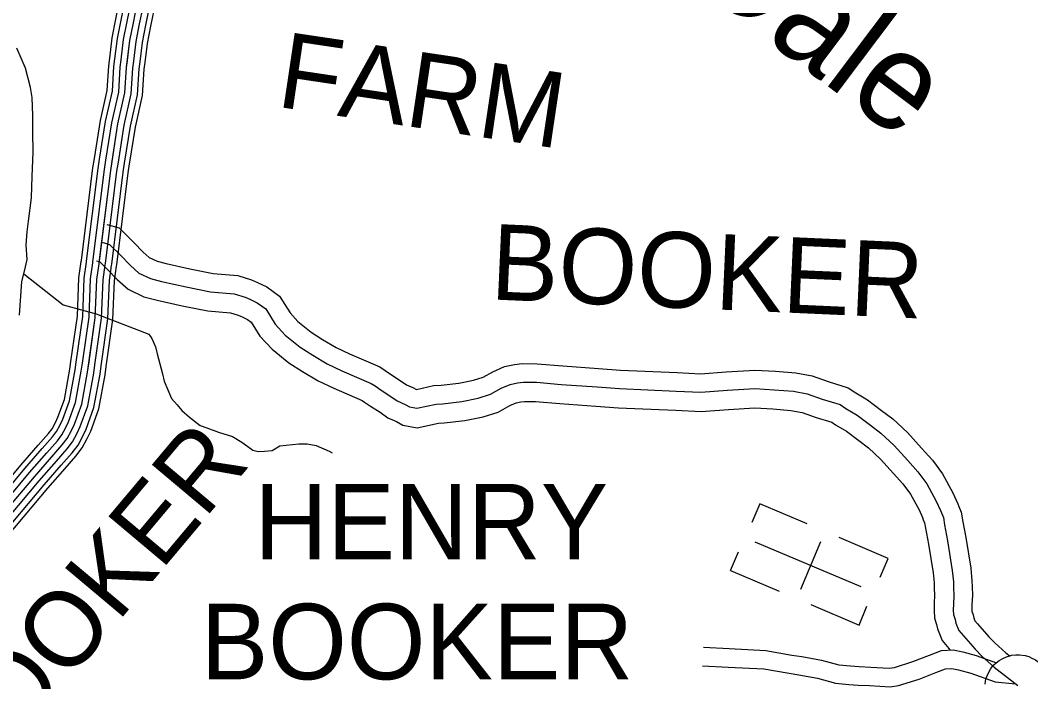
# Model space of a CAD drawing. Extents: x 1551132 to 1791609, y 378168 to 563823.
# Drawn here: x 1591714 to 1596662, y 475757 to 478996 of the extents above; entities that cross this region are included whole.
import ezdxf

# ---------------------------------------------------------------- set-up
doc = ezdxf.new("R2010")
doc.units = 0
for name, color, linetype in [('DESIGN - DRAINAGE - Bridges and Cross Drains Size Text', 7, 'Continuous'), ('DESIGN - ROW - Right-of-Way and Easement Labels', 7, 'Continuous'), ('DESIGN - TRANSPORTATION - Text', 7, 'Continuous'), ('DESIGN - UTILITIES - Cable (Underground) with Text', 7, 'Continuous'), ('SURVEY - PROPERTY - Owners', 7, 'Continuous'), ('SURVEY - TRANSPORTATION - Roads', 7, 'Continuous'), ('SURVEY - VEGETATION - Features with Text', 7, 'Continuous')]:
    doc.layers.add(name, color=color, linetype=linetype)

msp = doc.modelspace()

# ---------------------------------------------------------------- linework, layer by layer
at = {"layer": 'DESIGN - TRANSPORTATION - Text'}
for points in [[(1591710.441, 477552.298), (1591723.058, 477716.169), (1591735.874, 477767.987), (1591748.757, 477823.797), (1591743.916, 477895.907), (1591748.932, 477959.85), (1591755.757, 478011.768), (1591769.574, 478125.588), (1591773.265, 478231.574), (1591777.124, 478347.56), (1591776.79, 478451.613), (1591776.049, 478529.657), (1591773.457, 478617.734), (1591764.241, 478665.902), (1591739.791, 478760.329), (1591697.426, 478859.049)], [(1591732.533, 477754.47), (1591924.57, 477602.041), (1592086.666, 477557.823), (1592344.435, 477459.379), (1592358.059, 477437.154), (1592377.392, 477396.828), (1592384.834, 477362.694), (1592411.225, 477264.224), (1592418.633, 477228.098), (1592455.232, 477143.471), (1592482.715, 477113.02), (1592506.231, 477084.628), (1592543.663, 477052.019), (1592594.945, 477011.185), (1592628.736, 477000.634), (1592684.335, 476979.734), (1592753.916, 476958.608), (1592799.399, 476929.874), (1592829.031, 476909.39), (1592852.714, 476890.998), (1592878.58, 476884.581), (1592910.563, 476886.073), (1592948.57, 476889.465), (1592984.903, 476912.891), (1593078.925, 476921.391), (1593118.899, 476922.749), (1593162.707, 476914.049), (1593226.197, 476887.015), (1593240.713, 476877.665)]]:
    msp.add_lwpolyline(points, dxfattribs=at)
at = {"layer": 'DESIGN - UTILITIES - Cable (Underground) with Text'}
for p, q in [((1595334.604, 476628.278), (1595296.105, 476537.896)), ((1595566, 476530.249), (1595334.695, 476628.361)), ((1595963.444, 476361.341), (1595723.423, 476463.327)), ((1595535.379, 476210.597), (1595634.375, 476443.968)), ((1595191.785, 476302.199), (1595230.684, 476393.715)), ((1595924.637, 476269.817), (1595963.094, 476360.807)), ((1595191.785, 476301.974), (1595429.298, 476201.221)), ((1595584.304, 476135.399), (1595820.759, 476035.171)), ((1595820.626, 476034.996), (1595859.524, 476126.911))]:
    msp.add_line(p, q, dxfattribs=at)
msp.add_lwpolyline([(1595830.74, 476221.417), (1595312.39, 476441.323)], dxfattribs=at)
at = {"layer": 'SURVEY - PROPERTY - Owners'}
for points in [[(1592137.815, 477996.46), (1592198.913, 477979.434), (1592271.403, 477907.199), (1592316.744, 477860.34), (1592345.71, 477834.681), (1592384.434, 477816.564), (1592428.341, 477804.422), (1592544.622, 477779.229), (1592658.419, 477756.487), (1592779.033, 477746.262), (1592846.898, 477724.962), (1592876.139, 477712.211), (1592921.155, 477691.327), (1592983.878, 477644.943), (1593035.21, 477562.907), (1593074.093, 477521.106), (1593138.099, 477469.222), (1593194.198, 477433.571), (1593260.346, 477393.52), (1593326.27, 477362.936), (1593474.275, 477298.426), (1593501.524, 477281.467), (1593531.848, 477260.525), (1593579.88, 477229.407), (1593605.546, 477211.132), (1593638.962, 477196.423), (1593651.412, 477189.365), (1593654.32, 477188.831), (1593738.26, 477207.124), (1593774.943, 477208.849), (1593861.865, 477218.574), (1593933.389, 477233.524), (1593980.538, 477248.45), (1594028.787, 477275.326), (1594085.752, 477300.185), (1594134.534, 477310.243), (1594172.433, 477315.068), (1594245.807, 477313.918), (1594370.12, 477303.793), (1594545.283, 477291.076), (1594653.805, 477283.443), (1594930.424, 477271.134), (1595044.754, 477265.526), (1595169.918, 477275.118), (1595309.998, 477283.393), (1595412.112, 477277.527), (1595511.952, 477269.585), (1595590.85, 477254.351), (1595669.24, 477227.525), (1595767.987, 477196.625), (1595804.511, 477172.282), (1595862.193, 477138.073), (1595931.433, 477085.955), (1595986.732, 477044.138), (1596057.772, 476977.394), (1596127.195, 476901.409), (1596179.561, 476842.966), (1596228.718, 476775.906), (1596279.775, 476683.045), (1596304.758, 476628.552), (1596308.824, 476615.652), (1596321.341, 476586.909), (1596328.282, 476540.666), (1596342.923, 476462.981), (1596367.331, 476314.244), (1596373.006, 476252.009), (1596373.806, 476222.683), (1596376.231, 476180.282), (1596373.364, 476134.989), (1596372.989, 476111.23), (1596373.572, 476103.505), (1596379.156, 476085.438), (1596382.33, 476070.621), (1596388.105, 476055.979), (1596400.872, 476040.928), (1596455.854, 475978.218), (1596485.486, 475947.593), (1596539.71, 475899.016), (1596560.301, 475883.133)], [(1592113.474, 477909.074), (1592151.706, 477898.424), (1592206.796, 477843.523), (1592253.987, 477794.755), (1592295.378, 477758.079), (1592352.91, 477731.161), (1592406.633, 477716.311), (1592526.131, 477690.419), (1592645.661, 477666.535), (1592761.408, 477656.718), (1592815.107, 477639.868), (1592838.923, 477629.484), (1592874.631, 477612.917), (1592916.113, 477582.241), (1592962.903, 477507.456), (1593012.027, 477454.655), (1593085.042, 477395.47), (1593146.374, 477356.486), (1593217.639, 477313.334), (1593289.062, 477280.2), (1593431.967, 477217.915), (1593451.758, 477205.598), (1593481.408, 477185.123), (1593528.89, 477154.355), (1593560.506, 477131.847), (1593598.222, 477115.246), (1593620.004, 477102.896), (1593655.87, 477096.329), (1593750.126, 477116.871), (1593782.117, 477118.371), (1593876.215, 477128.905), (1593956.413, 477145.664), (1594016.662, 477164.739), (1594069.086, 477193.94), (1594113.351, 477213.257), (1594149.442, 477220.699), (1594177.475, 477224.266), (1594241.407, 477223.266), (1594363.154, 477213.349), (1594538.816, 477200.599), (1594648.605, 477192.874), (1594926.19, 477180.524), (1595046.004, 477174.649), (1595176.06, 477184.616), (1595310.073, 477192.533), (1595405.912, 477187.024), (1595499.719, 477179.557), (1595567.459, 477166.482), (1595641.007, 477141.315), (1595728.505, 477113.931), (1595756.196, 477095.48), (1595811.628, 477062.596), (1595876.81, 477013.537), (1595928.158, 476974.711), (1595993.14, 476913.651), (1596059.939, 476840.549), (1596109.037, 476785.748), (1596152.078, 476727.029), (1596198.702, 476642.236), (1596219.951, 476595.876), (1596223.76, 476583.809), (1596233.409, 476561.642), (1596238.834, 476525.524), (1596253.584, 476447.239), (1596277.291, 476302.768), (1596282.408, 476246.65), (1596283.166, 476218.85), (1596285.358, 476180.557), (1596282.7, 476138.564), (1596282.233, 476108.547), (1596283.883, 476086.513), (1596291.308, 476062.487), (1596295.208, 476044.303), (1596309.224, 476008.736), (1596332.19, 475981.677), (1596389.122, 475916.742), (1596422.554, 475882.191), (1596481.67, 475829.231), (1596598.167, 475739.346)], [(1592088.174, 477818.238), (1592102.632, 477814.213), (1592139.631, 477777.337), (1592188.747, 477726.578), (1592243.062, 477678.452), (1592320.144, 477642.392), (1592384.075, 477624.717), (1592506.906, 477598.1), (1592632.395, 477573.024), (1592743.092, 477563.641), (1592782.058, 477551.415), (1592800.232, 477543.482), (1592826.265, 477531.407), (1592845.673, 477517.056), (1592887.747, 477449.813), (1592947.512, 477385.569), (1593029.885, 477318.801), (1593096.659, 477276.358), (1593173.248, 477229.982), (1593250.38, 477194.198), (1593387.993, 477134.222), (1593400.026, 477126.73), (1593428.967, 477106.746), (1593475.883, 477076.345), (1593513.69, 477049.428), (1593555.873, 477030.861), (1593587.355, 477013.01), (1593657.478, 477000.177), (1593762.459, 477023.052), (1593789.575, 477024.327), (1593891.14, 477035.694), (1593980.346, 477054.337), (1594054.211, 477077.721), (1594110.976, 477109.338), (1594142.034, 477122.897), (1594164.933, 477127.614), (1594182.716, 477129.88), (1594236.84, 477129.03), (1594355.912, 477119.33), (1594532.091, 477106.547), (1594643.197, 477098.73), (1594921.782, 477086.33), (1595047.304, 477080.18), (1595182.443, 477090.538), (1595310.148, 477098.08), (1595399.463, 477092.947), (1595487.002, 477085.98), (1595543.143, 477075.138), (1595611.658, 477051.696), (1595687.456, 477027.97), (1595705.972, 477015.637), (1595759.071, 476984.144), (1595820.028, 476938.26), (1595867.268, 476902.534), (1595925.958, 476847.391), (1595990.023, 476777.281), (1596035.722, 476726.271), (1596072.405, 476676.228), (1596114.42, 476599.818), (1596131.795, 476561.908), (1596135.328, 476550.708), (1596142.011, 476535.374), (1596145.853, 476509.782), (1596160.719, 476430.872), (1596183.702, 476290.835), (1596188.235, 476241.075), (1596188.952, 476214.866), (1596190.902, 476180.84), (1596188.46, 476142.281), (1596187.885, 476105.755), (1596190.652, 476068.846), (1596199.993, 476038.628), (1596204.643, 476016.944), (1596227.226, 475959.626), (1596260.792, 475920.083), (1596265.758, 475914.417)], [(1595059.203, 475926.158), (1595185.134, 475920.174), (1595364.688, 475911.166), (1595492.268, 475888.499), (1595540.667, 475881.674), (1595637.706, 475863.198), (1595721.679, 475840.773), (1595778.403, 475834.714), (1595821.835, 475832.131), (1595877.984, 475829.248), (1595968.782, 475823.372), (1595993.873, 475827.098), (1596084.337, 475856.323), (1596164.869, 475888.299), (1596225.009, 475910.792), (1596282.333, 475913.842), (1596329.232, 475904.1), (1596394.738, 475885.499), (1596493.269, 475850.882)], [(1595054.903, 475835.547), (1595180.709, 475829.572), (1595354.438, 475820.855), (1595477.993, 475798.905), (1595525.842, 475792.155), (1595617.498, 475774.704), (1595705.063, 475751.32), (1595770.895, 475744.287), (1595816.819, 475741.562), (1595872.726, 475738.687), (1595972.557, 475732.228), (1596014.614, 475738.47), (1596115.045, 475770.921), (1596197.493, 475803.655), (1596243.734, 475820.948), (1596275.408, 475822.631), (1596307.599, 475815.947), (1596367.289, 475798.997), (1596486.528, 475757.104), (1596587.067, 475747.913)]]:
    msp.add_lwpolyline(points, dxfattribs=at)
at = {"layer": 'SURVEY - TRANSPORTATION - Roads'}
for points in [[(1592152.448, 478809.273), (1592164.648, 478909.425), (1592182.731, 479000.753), (1592201.147, 479089.955), (1592227.847, 479170.215), (1592253.271, 479248.534), (1592275.404, 479311.711)], [(1592177.981, 478806.164), (1592190.064, 478905.367), (1592207.939, 478995.652), (1592226.022, 479083.271), (1592252.28, 479162.182), (1592277.637, 479240.309), (1592299.67, 479303.211)], [(1592208.747, 478802.414), (1592220.697, 478900.475), (1592238.321, 478989.511), (1592256.013, 479075.221), (1592281.729, 479152.507), (1592307.012, 479230.392), (1592328.928, 479292.96)], [(1592239.521, 478798.664), (1592251.329, 478895.583), (1592268.704, 478983.369), (1592286.004, 479067.163), (1592311.178, 479142.823), (1592336.386, 479220.483), (1592358.185, 479282.71)], [(1592270.296, 478794.914), (1592281.962, 478890.691), (1592299.087, 478977.227), (1592315.995, 479059.104), (1592340.627, 479133.139), (1592365.76, 479210.575), (1592387.443, 479272.46)], [(1592301.062, 478791.164), (1592312.595, 478885.8), (1592329.469, 478971.085), (1592345.986, 479051.054), (1592370.077, 479123.464), (1592395.135, 479200.658), (1592416.701, 479262.21)], [(1592325.603, 478788.172), (1592337.019, 478881.9), (1592353.702, 478966.185), (1592369.893, 479044.629), (1592393.56, 479115.747), (1592418.551, 479192.758), (1592440.025, 479254.034)], [(1591631.343, 476579.614), (1591784.081, 476761.361), (1591920.436, 476917.34), (1591944.91, 476948.974), (1591964.843, 476987.633), (1591979.976, 477018.476), (1592015.484, 477115.995), (1592043.95, 477273.666), (1592082.099, 477539.256), (1592089.057, 477727.278), (1592100.241, 477803.163), (1592157.406, 478260.592), (1592192.964, 478488.206), (1592227.321, 478639.777), (1592235.271, 478763.738), (1592251.329, 478895.583), (1592268.704, 478983.369), (1592286.004, 479067.163)], [(1592077.716, 478318.785), (1592106.758, 478504.69), (1592140.232, 478652.36), (1592147.898, 478771.855), (1592152.457, 478809.289)], [(1592103.124, 478314.81), (1592132.032, 478499.856), (1592165.765, 478648.668), (1592173.515, 478769.48), (1592177.989, 478806.181)], [(1592133.757, 478310.026), (1592162.498, 478494.031), (1592196.547, 478644.227), (1592204.389, 478766.605), (1592208.755, 478802.431)], [(1592164.381, 478305.243), (1592192.964, 478488.206), (1592227.321, 478639.777), (1592235.271, 478763.738), (1592239.53, 478798.681)], [(1592195.005, 478300.459), (1592223.43, 478482.381), (1592258.096, 478635.326), (1592266.154, 478760.871), (1592270.304, 478794.931)], [(1592225.638, 478295.676), (1592253.896, 478476.556), (1592288.878, 478630.885), (1592297.028, 478757.996), (1592301.07, 478791.181)], [(1592250.054, 478291.859), (1592278.187, 478471.906), (1592313.419, 478627.335), (1592321.653, 478755.713), (1592325.611, 478788.189)], [(1592013.968, 477820.18), (1592070.533, 478272.8), (1592077.716, 478318.793)], [(1592039.484, 477816.997), (1592096.008, 478269.225), (1592103.124, 478314.826)], [(1592070.25, 477813.147), (1592126.707, 478264.908), (1592133.757, 478310.043)], [(1592101.007, 477809.305), (1592157.406, 478260.592), (1592164.381, 478305.26)], [(1592131.765, 477805.463), (1592188.105, 478256.275), (1592195.005, 478300.476)], [(1592162.531, 477801.613), (1592218.805, 478251.958), (1592225.638, 478295.693)], [(1592187.055, 477798.555), (1592243.288, 478248.525), (1592250.054, 478291.876)], [(1591962.727, 477325.092), (1591994.618, 477547.14), (1592001.585, 477735.32), (1592013.318, 477814.98), (1592013.968, 477820.155)], [(1591988.185, 477321.442), (1592020.267, 477544.823), (1592027.226, 477732.961), (1592038.8, 477811.513), (1592039.484, 477816.98)], [(1592018.867, 477317.034), (1592051.183, 477542.04), (1592058.142, 477730.12), (1592069.525, 477807.338), (1592070.241, 477813.155)], [(1592049.55, 477312.625), (1592082.099, 477539.256), (1592089.057, 477727.278), (1592100.241, 477803.163), (1592101.007, 477809.322)], [(1592080.232, 477308.217), (1592113.015, 477536.473), (1592119.973, 477724.436), (1592130.957, 477798.988), (1592131.773, 477805.488)], [(1592110.915, 477303.808), (1592143.931, 477533.689), (1592150.889, 477721.594), (1592161.681, 477794.813), (1592162.531, 477801.663)], [(1592135.381, 477300.3), (1592168.589, 477531.464), (1592175.539, 477719.328), (1592186.172, 477791.48), (1592187.055, 477798.605)], [(1591802.547, 476915.765), (1591852.671, 476973.1), (1591870.629, 476996.309), (1591886.478, 477027.059), (1591899.162, 477052.902), (1591930.494, 477138.962), (1591957.352, 477287.7), (1591962.727, 477325.117)], [(1591821.913, 476898.839), (1591872.537, 476956.749), (1591892.403, 476982.433), (1591909.453, 477015.501), (1591922.853, 477042.81), (1591955.41, 477132.229), (1591982.743, 477283.583), (1591988.185, 477321.459)], [(1591845.246, 476878.431), (1591896.487, 476937.049), (1591918.661, 476965.7), (1591937.152, 477001.567), (1591951.419, 477030.643), (1591985.451, 477124.112), (1592013.342, 477278.624), (1592018.867, 477317.05)], [(1591868.587, 476858.03), (1591920.436, 476917.34), (1591944.91, 476948.974), (1591964.843, 476987.633), (1591979.976, 477018.476), (1592015.484, 477115.995), (1592043.95, 477273.666), (1592049.55, 477312.642)], [(1591891.928, 476837.63), (1591944.385, 476897.631), (1591971.16, 476932.249), (1591992.534, 476973.7), (1592008.534, 477006.309), (1592045.516, 477107.878), (1592074.558, 477268.708), (1592080.232, 477308.234)], [(1591915.261, 476817.221), (1591968.335, 476877.931), (1591997.417, 476915.515), (1592020.234, 476959.766), (1592037.1, 476994.142), (1592075.557, 477099.761), (1592105.157, 477263.749), (1592110.915, 477303.825)], [(1591933.869, 476800.954), (1591987.426, 476862.222), (1592018.35, 476902.181), (1592042.308, 476948.658), (1592059.866, 476984.442), (1592099.499, 477093.295), (1592129.565, 477259.791), (1592135.381, 477300.308)], [(1591476.538, 476537.971), (1591565.044, 476637.066), (1591717.482, 476818.454), (1591802.555, 476915.773)], [(1591495.712, 476520.838), (1591584.485, 476620.224), (1591737.007, 476801.712), (1591821.922, 476898.848)], [(1591518.837, 476500.187), (1591607.91, 476599.915), (1591760.548, 476781.536), (1591845.254, 476878.439)], [(1591541.953, 476479.537), (1591631.343, 476579.614), (1591784.081, 476761.361), (1591868.595, 476858.038)], [(1591565.069, 476458.886), (1591654.775, 476559.314), (1591807.613, 476741.185), (1591891.937, 476837.638)], [(1591588.193, 476438.236), (1591678.2, 476539.005), (1591831.155, 476721.01), (1591915.269, 476817.229)], [(1591606.626, 476421.769), (1591696.883, 476522.821), (1591849.921, 476704.918), (1591933.877, 476800.962)]]:
    msp.add_lwpolyline(points, dxfattribs=at)
at = {"layer": 'SURVEY - VEGETATION - Features with Text'}
msp.add_lwpolyline([(1596438.721, 475745.229), (1596441.679, 475771.513), (1596453.77, 475802.031), (1596466.362, 475822.873), (1596480.736, 475839.965), (1596492.369, 475850.015), (1596507.277, 475862.057), (1596524.152, 475871.307), (1596542.918, 475879.799), (1596566.659, 475887.099), (1596589.067, 475889.366), (1596607.025, 475889.741), (1596633.924, 475886.041), (1596652.357, 475880.449), (1596667.032, 475873.774), (1596684.173, 475864.599), (1596698.048, 475855.324), (1596712.606, 475843.015), (1596725.747, 475828.048), (1596735.672, 475812.331), (1596743.697, 475795.606), (1596751.763, 475778.838), (1596756.555, 475757.655), (1596758.638, 475730.179)], dxfattribs=at)

# ---------------------------------------------------------------- texts
at = {"layer": 'DESIGN - DRAINAGE - Bridges and Cross Drains Size Text'}
msp.add_text('Dale', height=474.9971, rotation=323.006964, dxfattribs=at).set_placement((1594985.893, 479185.962))
at = {"layer": 'DESIGN - ROW - Right-of-Way and Easement Labels'}
for s, height, rotation, p in [('FARM', 369.9916, 351.513522, (1592963.377, 478573.344)), ('BOOKER', 369.9913, 357.452236, (1594012.787, 477629.285)), ('BOOKER', 370.0023, 49.955517, (1591483.876, 475203.598)), ('HENRY', 369.9913, 0.000036, (1592861.047, 476356.193)), ('BOOKER', 369.9913, 0.000036, (1592598.594, 475769.444))]:
    msp.add_text(s, height=height, rotation=rotation, dxfattribs=at).set_placement(p)

doc.saveas('drawing.dxf')
